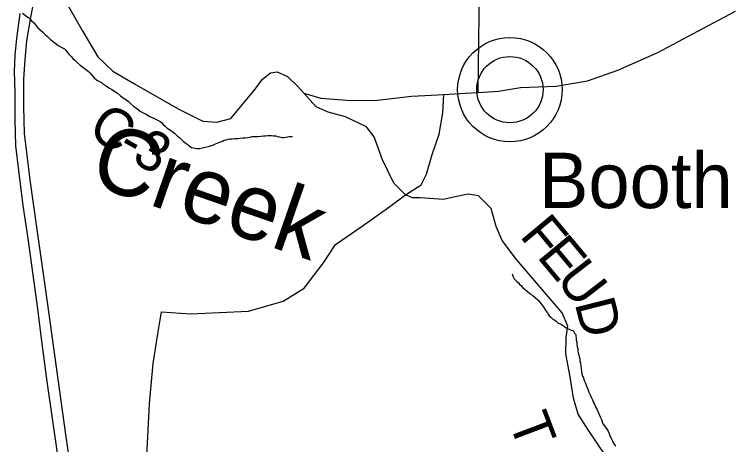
# Model space of a CAD drawing. Extents: x -14196 to 143, y -6096 to 28.
# Drawn here: x 60.796 to 61.823, y 19.098 to 19.711 of the extents above; entities that cross this region are included whole.
import ezdxf

# ---------------------------------------------------------------- set-up
doc = ezdxf.new("R2010")
doc.units = 0
for name, color, linetype in [('GM_X_County_Road', 7, 'Continuous'), ('GM_X_County_Road_Text', 7, 'Continuous'), ('GM_X_Interstate_Route', 7, 'Continuous'), ('GM_X_Minor_River', 7, 'Continuous'), ('GM_X_Minor_River_Text', 7, 'Continuous'), ('GM_X_Township_Road', 7, 'Continuous'), ('GM_X_Township_Road_Text', 7, 'Continuous'), ('GM_X_Unincorporated', 7, 'Continuous'), ('GM_X_Unincorporated_Location', 7, 'Continuous'), ('GM_X_Unincorporated_Text', 7, 'Continuous')]:
    doc.layers.add(name, color=color, linetype=linetype)

msp = doc.modelspace()

# ---------------------------------------------------------------- linework, layer by layer
at = {"layer": 'GM_X_County_Road'}
msp.add_lwpolyline([(60.8685, 19.7303), (60.8935, 19.6872), (60.9146, 19.6509), (60.9364, 19.6305), (60.9668, 19.6126), (61.0293, 19.5769), (61.0643, 19.5592), (61.0844, 19.5578), (61.1044, 19.5633), (61.1387, 19.6048), (61.1493, 19.6191), (61.1609, 19.6281), (61.1703, 19.6295), (61.1849, 19.6231), (61.199, 19.609), (61.2084, 19.5994), (61.2324, 19.5919), (61.2697, 19.5891), (61.3096, 19.5886), (61.3615, 19.5948), (61.3808, 19.5957), (61.4078, 19.5971), (61.4381, 19.599), (61.4564, 19.6003), (61.4855, 19.6021), (61.5169, 19.6071), (61.5677, 19.6092), (61.6124, 19.6168), (61.6557, 19.6319), (61.7124, 19.6573), (61.7697, 19.6877), (61.8233, 19.716)], dxfattribs=at)
at = {"layer": 'GM_X_Interstate_Route'}
for points in [[(60.9122, 18.8058), (60.9074, 18.845), (60.8892, 18.9758), (60.8693, 19.1129), (60.8405, 19.3186), (60.8277, 19.4083), (60.8186, 19.4759), (60.8137, 19.5147), (60.8102, 19.5418), (60.8094, 19.5798), (60.8096, 19.619), (60.8115, 19.6474), (60.8138, 19.6739), (60.8196, 19.7099), (60.8268, 19.747)], [(60.8956, 18.8056), (60.8934, 18.8292), (60.8899, 18.8588), (60.8833, 18.9029), (60.8749, 18.9631), (60.8596, 19.0697), (60.8503, 19.1355), (60.8427, 19.1883), (60.8363, 19.235), (60.8284, 19.299), (60.8241, 19.3296), (60.8155, 19.3923), (60.8086, 19.4392), (60.8021, 19.4892), (60.7981, 19.524), (60.797, 19.5612), (60.797, 19.6), (60.796, 19.6301), (60.7968, 19.6533), (60.7993, 19.6773), (60.8042, 19.7129)]]:
    msp.add_lwpolyline(points, dxfattribs=at)
at = {"layer": 'GM_X_Minor_River'}
for points in [[(60.8076, 19.7133), (60.8111, 19.7103), (60.8138, 19.7085), (60.8161, 19.707), (60.8184, 19.7047)], [(60.8184, 19.7047), (60.821, 19.7021), (60.823, 19.6998), (60.8264, 19.696), (60.8288, 19.693), (60.8326, 19.6896), (60.8364, 19.6863), (60.8399, 19.6829), (60.8433, 19.6799), (60.8476, 19.6757), (60.8529, 19.6716), (60.8583, 19.6671), (60.8644, 19.6637), (60.8675, 19.6623), (60.8694, 19.6604), (60.8713, 19.6577), (60.874, 19.6543), (60.8767, 19.6513), (60.8794, 19.6487), (60.8821, 19.6461), (60.8852, 19.6431), (60.8898, 19.6393), (60.899, 19.6322), (60.9013, 19.6299), (60.904, 19.6277), (60.9067, 19.6243), (60.9097, 19.6213), (60.9136, 19.6179), (60.917, 19.616), (60.9201, 19.6145), (60.9224, 19.6119), (60.9266, 19.6097), (60.9304, 19.607), (60.9346, 19.6044), (60.9385, 19.6022), (60.9427, 19.5992), (60.9469, 19.5954), (60.9511, 19.5924), (60.9546, 19.5902), (60.958, 19.5876), (60.9615, 19.5846), (60.9657, 19.5808), (60.971, 19.5767), (60.9753, 19.5737), (60.9795, 19.5714), (60.9825, 19.5696), (60.9856, 19.5681), (60.9879, 19.5666), (60.9909, 19.5651), (60.9944, 19.5636), (60.9974, 19.5621), (61.0009, 19.5603), (61.0035, 19.5588), (61.0055, 19.5576), (61.0081, 19.5546), (61.0108, 19.552), (61.0131, 19.5497), (61.0158, 19.5479), (61.0181, 19.5464), (61.02, 19.5449), (61.0219, 19.5438), (61.0239, 19.5423), (61.0258, 19.5404), (61.0281, 19.5381), (61.0312, 19.5359), (61.0338, 19.5332), (61.0369, 19.5302), (61.0404, 19.5276), (61.0434, 19.5254), (61.0461, 19.5231), (61.0484, 19.5216), (61.0556, 19.5205), (61.0594, 19.5202), (61.064, 19.5214), (61.0701, 19.5226), (61.0738, 19.5238), (61.0769, 19.5246), (61.0795, 19.5257), (61.0822, 19.5269), (61.0848, 19.5281), (61.0874, 19.5288), (61.0897, 19.53), (61.0924, 19.5308), (61.095, 19.532), (61.0977, 19.5327), (61.1007, 19.5335), (61.103, 19.5339), (61.106, 19.5343), (61.1098, 19.5348), (61.114, 19.5348), (61.1174, 19.5352), (61.1215, 19.5356), (61.125, 19.5357), (61.1284, 19.5361), (61.1314, 19.5365), (61.1348, 19.5373), (61.1382, 19.5373), (61.1428, 19.5374), (61.147, 19.5378), (61.1508, 19.5382), (61.1538, 19.5383)], [(61.1538, 19.5383), (61.1568, 19.5387), (61.1595, 19.5387), (61.1621, 19.5387), (61.1652, 19.5384), (61.1682, 19.5384), (61.1709, 19.5377), (61.1736, 19.5369), (61.177, 19.5362), (61.1796, 19.5362), (61.1827, 19.5367), (61.1876, 19.5375), (61.1914, 19.5375), (61.1918, 19.5375), (61.1918, 19.5379)], [(61.5052, 19.3416), (61.5064, 19.3375), (61.5079, 19.3348), (61.5099, 19.3329), (61.5114, 19.3311), (61.5141, 19.3288), (61.5156, 19.3265), (61.5179, 19.3251), (61.5199, 19.3224), (61.5229, 19.3198), (61.5264, 19.3172), (61.5302, 19.3138), (61.5344, 19.3108), (61.5383, 19.3074), (61.5417, 19.3044), (61.5444, 19.3014), (61.5502, 19.2939), (61.5518, 19.2912), (61.5533, 19.2886), (61.5552, 19.2863), (61.5564, 19.284), (61.5579, 19.2818), (61.5599, 19.2799), (61.5629, 19.2773), (61.5656, 19.2758), (61.5679, 19.2743), (61.5706, 19.2716), (61.574, 19.2705), (61.5767, 19.2687), (61.5798, 19.2664), (61.5821, 19.2649), (61.584, 19.2638), (61.587, 19.2623), (61.5893, 19.2616), (61.592, 19.2608), (61.5939, 19.2571), (61.5955, 19.2552), (61.5959, 19.2525), (61.5963, 19.2503), (61.5963, 19.2476), (61.5971, 19.2442), (61.5972, 19.2419), (61.5976, 19.2377), (61.5984, 19.2347), (61.5988, 19.232), (61.5992, 19.229), (61.6012, 19.2203), (61.6016, 19.2173), (61.6024, 19.2142), (61.6029, 19.2104), (61.6033, 19.2074), (61.6037, 19.2025), (61.6045, 19.199), (61.6053, 19.1956), (61.6065, 19.1934), (61.6073, 19.1911), (61.608, 19.1888), (61.6088, 19.1869), (61.61, 19.1843), (61.6112, 19.1805), (61.6127, 19.1771), (61.6143, 19.1729), (61.6163, 19.1691), (61.6182, 19.165), (61.6194, 19.1623), (61.6206, 19.1593), (61.6217, 19.1567), (61.6233, 19.1533), (61.6248, 19.1502), (61.626, 19.1476), (61.6276, 19.1446), (61.6288, 19.1412), (61.6303, 19.1378), (61.6323, 19.134), (61.6342, 19.1279), (61.6381, 19.123), (61.6404, 19.1196), (61.6416, 19.1174), (61.6431, 19.1143), (61.6443, 19.1109), (61.6459, 19.1075), (61.6474, 19.1045), (61.649, 19.1011), (61.6505, 19.0988), (61.6521, 19.0962)]]:
    msp.add_lwpolyline(points, dxfattribs=at)
at = {"layer": 'GM_X_Township_Road'}
for points in [[(61.4564, 19.6003), (61.4592, 19.7862)], [(60.9822, 19.0354), (60.9883, 19.1563), (60.9936, 19.2139), (61.0002, 19.2562), (61.0054, 19.2875), (61.0469, 19.2847), (61.1296, 19.2883), (61.1786, 19.3029), (61.2085, 19.3215), (61.2361, 19.3575), (61.2533, 19.3834), (61.2914, 19.4095), (61.3309, 19.4375), (61.3533, 19.4542), (61.3753, 19.4686), (61.3829, 19.484), (61.3909, 19.5119), (61.4012, 19.5407), (61.4061, 19.5712), (61.4078, 19.5971)], [(61.3493, 19.458), (61.3365, 19.471), (61.3201, 19.5044), (61.3086, 19.5372), (61.2973, 19.5514), (61.2677, 19.5655), (61.2428, 19.5721), (61.2259, 19.5796), (61.2084, 19.5994)], [(61.6518, 19.0625), (61.6143, 19.1178), (61.5989, 19.1417), (61.5923, 19.1643), (61.5877, 19.195), (61.5816, 19.2275), (61.5821, 19.2515), (61.5844, 19.2671), (61.5763, 19.2859), (61.5113, 19.3622), (61.4909, 19.389), (61.4824, 19.4094), (61.4749, 19.435), (61.457, 19.4528), (61.4425, 19.4551), (61.4217, 19.4511), (61.407, 19.4477), (61.3739, 19.4499), (61.3629, 19.45), (61.3533, 19.4542), (61.3493, 19.458)]]:
    msp.add_lwpolyline(points, dxfattribs=at)
at = {"layer": 'GM_X_Unincorporated'}
for radius in [0.0744, 0.0472]:
    msp.add_circle((61.5018, 19.6043), radius, dxfattribs=at)
at = {"layer": 'GM_X_Unincorporated_Location'}
msp.add_line((61.5018, 19.6043), (61.5018, 19.6043), dxfattribs=at)

# ---------------------------------------------------------------- texts
at = {"layer": 'GM_X_County_Road_Text'}
for s, rotation, p in [('C', 327.9177, (60.8982, 19.5404)), ('3', 331.5019, (60.9614, 19.5021)), ('-', 330.2629, (60.9399, 19.5143))]:
    msp.add_text(s, height=0.0568, rotation=rotation, dxfattribs=at).set_placement(p)
at = {"layer": 'GM_X_Minor_River_Text'}
msp.add_text('Creek', height=0.0947, rotation=340.8423, dxfattribs=at).set_placement((60.899, 19.4711))
at = {"layer": 'GM_X_Township_Road_Text'}
for s, rotation, p in [('F', 309.8056, (61.5145, 19.3956)), ('E', 309.7864, (61.5391, 19.3661)), ('U', 307.7763, (61.5659, 19.3339)), ('D', 284.2023, (61.5939, 19.2999)), ('T', 290.7883, (61.4996, 19.1313))]:
    msp.add_text(s, height=0.0568, rotation=rotation, dxfattribs=at).set_placement(p)
at = {"layer": 'GM_X_Unincorporated_Text'}
msp.add_text('Booth', height=0.07898, rotation=0, dxfattribs=at).set_placement((61.5432, 19.4354))

doc.saveas('drawing.dxf')
